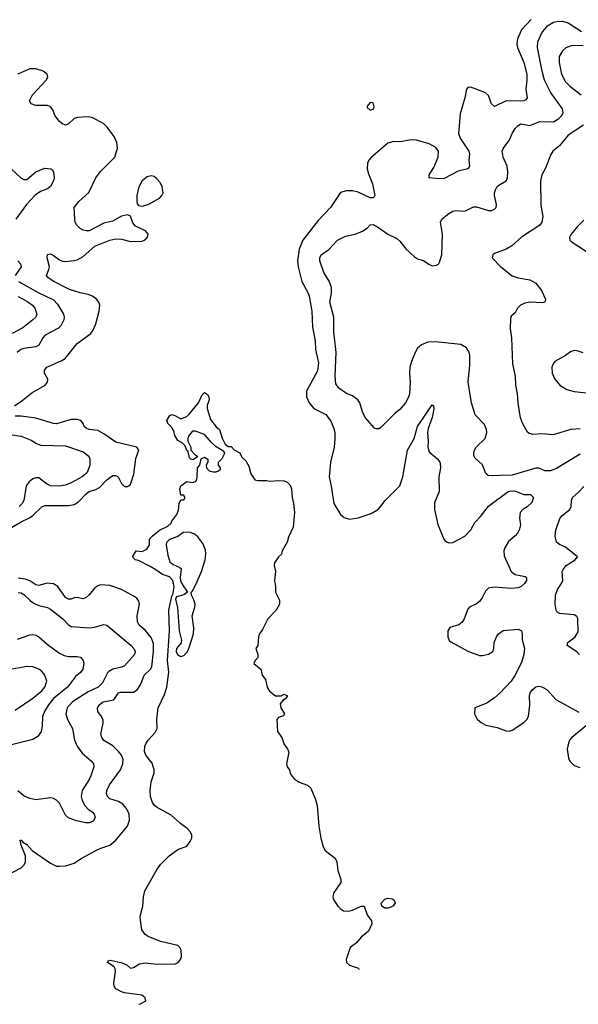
# Model space of a CAD drawing. Header units: inches. Extents: x 1649636 to 1815363, y 506543 to 641975.
# Tile 467 of 656: x 1764521 to 1768298, y 519826 to 526479. Entities that reach past the tile are written whole.
import ezdxf

# ---------------------------------------------------------------- set-up
doc = ezdxf.new("R2010")
doc.units = ezdxf.units.IN
doc.header["$MEASUREMENT"] = 0
doc.layers.add('B7561', color=7, linetype='Continuous')
doc.layers.add('B7562', color=7, linetype='Continuous')

msp = doc.modelspace()

# ---------------------------------------------------------------- linework, layer by layer
at = {"layer": 'B7561', "color": 5, "elevation": 380}
msp.add_lwpolyline([(1765326.3, 519826.4), (1765337.2, 519830), (1765374, 519850), (1765369.6, 519870), (1765347.2, 519887.2), (1765230, 519904.5), (1765209.4, 519910), (1765171.8, 519930), (1765159.7, 519950), (1765157.7, 519970), (1765162.2, 520000)], dxfattribs=at)
at = {"layer": 'B7562', "color": 5}
for points, elevation in [([(1767979.4, 526480.6), (1767914, 526410), (1767887, 526350), (1767883.1, 526310), (1767886.4, 526290), (1767930.1, 526190.1), (1767950.7, 526110), (1767950.8, 526070), (1767941.8, 526010), (1767951.5, 525950), (1767942, 525938), (1767930.1, 525929.9), (1767910, 525927.3), (1767810, 525930.6), (1767730, 525893), (1767710, 525909.4), (1767690, 525967.3), (1767670, 525985.4), (1767570, 526022), (1767550, 526021.2), (1767540.7, 526010), (1767531.6, 525950), (1767497.9, 525842.1), (1767488.4, 525710), (1767499.1, 525679.1), (1767557.3, 525590), (1767562.3, 525570), (1767557, 525530), (1767561.6, 525490), (1767550.7, 525470), (1767484.7, 525455.3), (1767390, 525406.3), (1767357.3, 525402.7), (1767290, 525409.5), (1767288.6, 525430), (1767319.9, 525480.1), (1767350.6, 525550), (1767353.2, 525590), (1767334.8, 525614.8), (1767290, 525639.3), (1767204.7, 525664.7), (1767170, 525666.2), (1767090, 525653.8), (1767050, 525655), (1767010, 525644.4), (1766894.8, 525545.2), (1766881.3, 525530), (1766871.7, 525508.3), (1766870.1, 525470), (1766878.2, 525438.2), (1766905.7, 525370), (1766920.9, 525290), (1766917.6, 525282.4), (1766910, 525275.1), (1766890, 525275), (1766810, 525312.3), (1766770, 525321.8), (1766730, 525321.5), (1766689.3, 525310.7), (1766622.9, 525210), (1766538.4, 525121.6), (1766435.4, 524990), (1766410, 524927.6), (1766399.6, 524850), (1766403.9, 524810), (1766429.4, 524710), (1766471.8, 524631.8), (1766478.7, 524610), (1766495.2, 524510), (1766500.4, 524400.4), (1766518.4, 524310), (1766520.7, 524250), (1766541.2, 524161.2), (1766534.1, 524105.9), (1766459.8, 523970), (1766459.4, 523930), (1766477.4, 523890), (1766510, 523852.9), (1766590, 523811), (1766600.8, 523800.8), (1766625.6, 523765.6), (1766643.3, 523723.3), (1766651.7, 523690), (1766652.4, 523647.6), (1766646.4, 523590), (1766621.5, 523490), (1766614.3, 523390), (1766627.9, 523327.9), (1766644.6, 523210), (1766690, 523134.6), (1766714.3, 523114.3), (1766750, 523103.2), (1766810, 523113), (1766897.2, 523142.8), (1766947.4, 523172.6), (1766992, 523230), (1767090, 523328.9), (1767110.5, 523389.5), (1767142, 523570), (1767187.1, 523650), (1767210.9, 523730), (1767310, 523876), (1767318, 523870), (1767320.7, 523850), (1767310.2, 523790), (1767283.5, 523716.5), (1767278.6, 523690), (1767282.6, 523630), (1767279.7, 523590), (1767290, 523558.4), (1767349, 523509), (1767364.6, 523484.6), (1767365.5, 523450), (1767355.2, 523390), (1767357.3, 523290), (1767325.9, 523214.1), (1767325, 523170), (1767347.7, 523067.7), (1767387.7, 522970), (1767398, 522958), (1767410, 522948), (1767424.9, 522944.9), (1767450, 522947.6), (1767530, 522989.4), (1767570, 523031.4), (1767598.8, 523081.2), (1767637.2, 523122.8), (1767690, 523192.7), (1767823.5, 523290), (1767850, 523295.9), (1767873.9, 523293.9), (1767930, 523270.9), (1767974, 523270), (1767995.5, 523250), (1767983.8, 523216.2), (1767953, 523187), (1767922.8, 523170), (1767905.5, 523150), (1767900.5, 523110), (1767906.2, 523066.2), (1767896.9, 523030), (1767887, 523010), (1767870, 522991.5), (1767825.9, 522954.1), (1767800.3, 522910), (1767794.4, 522890), (1767796.7, 522856.7), (1767843.8, 522750), (1767870.3, 522730.3), (1767937.5, 522717.5), (1767947.7, 522710), (1767946.7, 522690), (1767933.7, 522670), (1767912.4, 522650), (1767890, 522641.1), (1767844, 522636), (1767730, 522644.8), (1767690, 522637.6), (1767670, 522616.9), (1767647.8, 522572.2), (1767630, 522548.2), (1767608.5, 522531.5), (1767562.4, 522510), (1767550, 522496.2), (1767524.9, 522430), (1767512, 522408), (1767490, 522391.1), (1767430, 522371.2), (1767414.9, 522350), (1767416, 522310), (1767425.5, 522285.5), (1767435.3, 522275.3), (1767550, 522211.6), (1767630, 522182), (1767650, 522182.4), (1767690, 522192.7), (1767720.9, 522210), (1767727.3, 522230), (1767729.7, 522270), (1767744.7, 522310), (1767758.4, 522330), (1767790, 522352.4), (1767890, 522361.6), (1767913.4, 522350), (1767919.1, 522330), (1767919.1, 522290), (1767932.8, 522232.8), (1767928.9, 522190), (1767916.4, 522143.6), (1767871.6, 522050), (1767843.6, 522010), (1767769.6, 521930.4), (1767730, 521896.5), (1767678.2, 521861.8), (1767598.8, 521830), (1767594.8, 521790), (1767613.2, 521753.2), (1767641, 521730), (1767672.8, 521712.8), (1767750, 521697), (1767810, 521674), (1767830, 521672), (1767850, 521678), (1767928.6, 521730), (1767949.8, 521750), (1767961.8, 521770), (1767970.8, 521850), (1767966.6, 521910), (1767971.8, 521930), (1767985.1, 521950), (1768010, 521972.2), (1768030, 521975.8), (1768050, 521972.2), (1768070, 521961.3), (1768090, 521948), (1768145.1, 521885.1), (1768300.9, 521800.9)], 420), ([(1768310, 523543.3), (1768150, 523446.2), (1768110, 523430.2), (1768071.1, 523431.1), (1768030, 523447.9), (1768010, 523449.1), (1767850, 523401.6), (1767690, 523398), (1767672.1, 523412.1), (1767650, 523470.5), (1767598.4, 523518.4), (1767592.2, 523532.2), (1767590.4, 523550), (1767594.9, 523570), (1767606, 523590), (1767668.8, 523650), (1767679.6, 523690), (1767676.9, 523710), (1767662.7, 523742.7), (1767600.8, 523810), (1767575.2, 523890), (1767553.8, 524030), (1767564.9, 524144.9), (1767564.6, 524210), (1767559.5, 524230), (1767540.7, 524260.7), (1767504.3, 524284.3), (1767330, 524302.4), (1767280.3, 524299.7), (1767237.3, 524282.7), (1767210, 524258.7), (1767194.4, 524230), (1767169, 524170), (1767158.2, 524130), (1767155.7, 524090), (1767160.3, 524030), (1767155.3, 523950), (1767150, 523928), (1767130, 523890.5), (1767090, 523844.4), (1767059.3, 523820.7), (1766959.3, 523720.7), (1766950, 523713.4), (1766930, 523714), (1766919.1, 523719.1), (1766857.3, 523790), (1766839.3, 523830), (1766820.4, 523890), (1766808, 523910), (1766770, 523938), (1766730, 523953.4), (1766678.8, 523990), (1766657.6, 524017.6), (1766652.9, 524070), (1766661.2, 524230), (1766644.8, 524370), (1766644.2, 524470), (1766618.3, 524570), (1766629, 524631), (1766628.4, 524670), (1766612.5, 524712.5), (1766576.6, 524770), (1766549.5, 524850), (1766550.1, 524870), (1766559.3, 524890), (1766610, 524925.3), (1766670, 524989.9), (1766724.1, 525015.9), (1766789.2, 525030), (1766838.8, 525050), (1766870.4, 525069.6), (1766890, 525091.6), (1766910, 525094.7), (1766940.3, 525080.3), (1767010, 525028.8), (1767070, 524999.6), (1767090, 524981.6), (1767131.2, 524930), (1767190, 524875.6), (1767210, 524863.6), (1767250, 524852.7), (1767286.5, 524826.5), (1767310, 524816.2), (1767339, 524821), (1767352.1, 524827.9), (1767359.6, 524840.4), (1767374.2, 524890), (1767378.7, 525030), (1767364.9, 525110), (1767375.3, 525130), (1767390, 525144.7), (1767423.1, 525170), (1767450, 525184), (1767470, 525189.7), (1767530, 525185.1), (1767590, 525214.7), (1767610, 525213.5), (1767690, 525189.8), (1767710.7, 525190), (1767730, 525198.3), (1767742.6, 525210), (1767744.4, 525230), (1767732, 525290), (1767731.3, 525310), (1767737.8, 525330), (1767749.3, 525350.7), (1767759.9, 525360.1), (1767810, 525389.7), (1767819, 525410), (1767821.3, 525450), (1767817.3, 525490), (1767790.3, 525550), (1767783.7, 525590), (1767791.8, 525610), (1767833.1, 525666.9), (1767849.5, 525710.5), (1767870, 525744.2), (1767890, 525764.7), (1767910, 525775.4), (1767970, 525764.5), (1768038, 525790), (1768130, 525788), (1768166.8, 525810), (1768185, 525830), (1768194.4, 525850), (1768190, 525876), (1768110.2, 525990), (1768069.6, 526069.6), (1768053.5, 526130), (1768022.7, 526290), (1768024, 526330), (1768050.2, 526390), (1768090, 526438), (1768130, 526462.7), (1768150, 526467.4), (1768190, 526467.6), (1768230, 526456.4), (1768319.1, 526399.1)], 440), ([(1768330, 526302.6), (1768256.5, 526303.5), (1768212.4, 526287.6), (1768190, 526268.4), (1768168.6, 526230), (1768168, 526190), (1768183.5, 526110), (1768210, 526059.7), (1768239.7, 526030), (1768316.5, 525970)], 460), ([(1764485.3, 523870), (1764536.3, 523903.7), (1764603.4, 523956.6), (1764692.2, 524010), (1764709.7, 524030), (1764711.1, 524050), (1764688.2, 524090), (1764688.7, 524111.3), (1764705.1, 524130), (1764804.9, 524175.1), (1764827.8, 524190), (1764908.6, 524290), (1765002.2, 524357.8), (1765018.3, 524381.7), (1765035.6, 524424.4), (1765059.2, 524510), (1765062, 524550), (1765055.4, 524570), (1765039.7, 524590), (1765014, 524610), (1764983.1, 524623.1), (1764930, 524633.6), (1764856.6, 524656.6), (1764750.8, 524710), (1764713.7, 524733.7), (1764702.4, 524750), (1764718.7, 524790), (1764721.6, 524810), (1764707.4, 524870), (1764708.6, 524891.4), (1764730, 524896), (1764750, 524886.5), (1764790, 524855.7), (1764810, 524847.3), (1764830, 524844.8), (1764890, 524851.3), (1764910, 524856.1), (1764950, 524877.7), (1765030, 524949.1), (1765130, 524988.9), (1765170, 524998.4), (1765210, 524994.9), (1765270, 524980.5), (1765350, 524982), (1765370, 524990.5), (1765385.6, 525010), (1765389.6, 525030), (1765371.4, 525051.4), (1765302.8, 525082.8), (1765286.6, 525106.6), (1765270.9, 525150.9), (1765250, 525159.7), (1765210, 525151.8), (1765150, 525116.8), (1765090, 525103.1), (1764990, 525052.8), (1764970, 525051.3), (1764950, 525056.3), (1764930, 525067.8), (1764907.8, 525090), (1764896.9, 525110), (1764893.3, 525130), (1764889.5, 525210), (1764920.7, 525250), (1764988.9, 525311.1), (1765036.4, 525410), (1765064.4, 525450), (1765164, 525550), (1765181.3, 525610), (1765178, 525650), (1765159.4, 525690), (1765112.8, 525752.8), (1765090, 525774), (1765015.5, 525815.5), (1764983.3, 525823.3), (1764910, 525818), (1764889.5, 525810.5), (1764850, 525775.4), (1764830, 525766.6), (1764810, 525774), (1764790, 525791.2), (1764761.5, 525830), (1764745.4, 525870), (1764729.8, 525889.8), (1764710, 525898.5), (1764630, 525898), (1764599.3, 525910), (1764587.8, 525930), (1764607.2, 525970), (1764699.3, 526070), (1764710.9, 526090), (1764706.9, 526110), (1764697.7, 526117.7), (1764678.7, 526130), (1764630, 526146.5), (1764590, 526145.8), (1764508, 526110)], 420), ([(1768333.1, 525766.9), (1768230, 525697.7), (1768170, 525626), (1768126, 525590), (1768111.6, 525568.4), (1768073.7, 525470), (1768051.8, 525430), (1768041.5, 525390), (1768044.9, 525224.9), (1768058.7, 525150), (1768050.3, 525110), (1768037.4, 525090), (1767914.4, 525010), (1767847.7, 524950), (1767810, 524928), (1767730, 524899.5), (1767719.1, 524890), (1767716.3, 524870), (1767773.1, 524810), (1767850, 524748.5), (1767890, 524733.8), (1767970, 524720.2), (1768010, 524699.6), (1768047.8, 524650), (1768075.3, 524590), (1768070.7, 524570), (1768054.3, 524565.7), (1767970, 524570.7), (1767937, 524563), (1767907.7, 524550), (1767887.7, 524530), (1767870, 524499), (1767844.1, 524475.9), (1767839.1, 524460.9), (1767838, 524390), (1767846.9, 524330), (1767852.6, 524152.6), (1767871.3, 524070), (1767872.9, 524010), (1767884.6, 523950), (1767887.8, 523890), (1767897.2, 523830), (1767905.4, 523790), (1767920.7, 523750), (1767950, 523699.1), (1767964.4, 523684.4), (1767990, 523678.7), (1768050, 523684), (1768130, 523677), (1768248.8, 523711.2), (1768310, 523717.6)], 460), ([(1764464.1, 525470), (1764530, 525408.5), (1764550, 525399.1), (1764570, 525399.7), (1764630, 525450.9), (1764690, 525474.7), (1764731.6, 525471.6), (1764743.2, 525463.2), (1764749.6, 525449.6), (1764754.3, 525410), (1764749.7, 525390), (1764730, 525352.7), (1764710, 525336.5), (1764662.7, 525317.3), (1764626.3, 525293.7), (1764567.3, 525230), (1764494.7, 525130)], 440), ([(1768335.2, 525124.8), (1768290, 525078.4), (1768248.5, 525030), (1768239.1, 525010), (1768240.7, 524990), (1768250, 524980.7), (1768353.1, 524913.1)], 480), ([(1764508.9, 524850), (1764527, 524830), (1764531.8, 524810), (1764490.9, 524750)], 440), ([(1764514, 524710), (1764650, 524633.5), (1764750, 524585.2), (1764777.3, 524557.3), (1764817.2, 524490), (1764821.8, 524470), (1764820.3, 524450), (1764799.3, 524410), (1764784.4, 524395.6), (1764692.6, 524347.4), (1764678, 524330), (1764650, 524278.9), (1764630, 524268.3), (1764550, 524258.2), (1764529.7, 524250), (1764503.5, 524230)], 440), ([(1764510, 524608.4), (1764570, 524578.1), (1764607.2, 524550), (1764623.2, 524530), (1764636.5, 524490), (1764629.8, 524470), (1764610.8, 524450), (1764542.9, 524397.1), (1764470, 524357.5)], 460), ([(1768330, 524227), (1768290, 524242.4), (1768270, 524244.2), (1768244.7, 524235.3), (1768211.2, 524208.8), (1768139.1, 524170), (1768124.9, 524150), (1768118, 524130), (1768121.6, 524090), (1768138, 524050), (1768173.4, 524010), (1768219.6, 523979.6), (1768270, 523965.7), (1768392.7, 523952.7)], 480), ([(1765162.2, 520000), (1765169.7, 520050), (1765166.9, 520066.9), (1765160.7, 520080.7), (1765115.1, 520110), (1765120.1, 520119.9), (1765136, 520124), (1765213.8, 520106.2), (1765248.5, 520090), (1765270, 520070.4), (1765290, 520074.4), (1765330, 520099), (1765370, 520106.4), (1765430, 520099), (1765570, 520098.3), (1765593.5, 520110), (1765608.9, 520130), (1765615.3, 520150), (1765613.3, 520193.3), (1765604.1, 520210), (1765590, 520222.8), (1765474, 520250), (1765390, 520283.9), (1765370, 520297.9), (1765347.5, 520330), (1765336.2, 520410), (1765336.8, 520430), (1765354, 520490), (1765357.8, 520550), (1765366.4, 520593.6), (1765450, 520739.3), (1765473, 520770), (1765531, 520830), (1765590, 520871.8), (1765650, 520894.8), (1765674.5, 520925.5), (1765684.3, 520950), (1765683.7, 520970), (1765675, 520990), (1765654, 521014), (1765607.1, 521047.1), (1765544.1, 521104.1), (1765450, 521155.3), (1765432.1, 521170), (1765418.2, 521190), (1765405.5, 521230), (1765404.1, 521270), (1765410.6, 521330), (1765429.9, 521390), (1765430.4, 521410), (1765415.5, 521455.5), (1765374.1, 521510), (1765365.1, 521534.9), (1765367.4, 521570), (1765375.9, 521590), (1765390, 521611.6), (1765437.4, 521662.6), (1765449.9, 521690), (1765447.6, 521752.4), (1765457.9, 521830), (1765500.7, 521919.3), (1765515.7, 521970), (1765528.5, 522070), (1765520.8, 522150), (1765533.2, 522350), (1765529.4, 522490), (1765550, 522584.7), (1765558.8, 522601.2), (1765566, 522650), (1765555.4, 522690), (1765534.7, 522714.7), (1765486, 522730), (1765442.5, 522762.5), (1765403.8, 522783.8), (1765324.7, 522824.7), (1765302, 522830), (1765284, 522850), (1765309.1, 522890.9), (1765350, 522886.8), (1765379.6, 522900.4), (1765399, 522930), (1765399, 522970), (1765416, 522990), (1765467, 523030), (1765523.3, 523056.7), (1765544, 523076), (1765549.7, 523090), (1765584.2, 523135.8), (1765594.5, 523165.5), (1765599, 523210), (1765610, 523234), (1765630, 523234), (1765636.4, 523243.6), (1765638, 523250), (1765630, 523266), (1765610, 523266), (1765602.7, 523310), (1765609.3, 523330), (1765650, 523358.8), (1765690, 523351.3), (1765710, 523358), (1765715.5, 523364.5), (1765721.2, 523390), (1765722, 523450), (1765738, 523470), (1765748, 523512), (1765770, 523522), (1765794, 523510), (1765794, 523490), (1765782, 523470), (1765784.7, 523450), (1765802, 523430), (1765830, 523422.8), (1765850, 523424.7), (1765866, 523430), (1765878, 523442), (1765878, 523450), (1765866, 523470), (1765866, 523490), (1765890, 523514), (1765908, 523550), (1765900.4, 523560.4), (1765850, 523593.2), (1765819.7, 523619.7), (1765770, 523676), (1765710, 523698), (1765690, 523698), (1765664.7, 523670), (1765658, 523650), (1765658, 523630), (1765678, 523590), (1765678, 523570), (1765702.8, 523542.8), (1765722, 523530), (1765718, 523522), (1765694.8, 523505.2), (1765678, 523510), (1765670, 523518), (1765660.4, 523560.4), (1765650, 523569), (1765639.1, 523599.1), (1765618.9, 523618.9), (1765590, 523635.4), (1765569.2, 523670), (1765562, 523702), (1765546.2, 523726.2), (1765522.7, 523750), (1765515.3, 523770), (1765536.4, 523803.6), (1765549, 523811), (1765570, 523804.7), (1765610, 523782), (1765650, 523798), (1765670, 523816), (1765729.3, 523890), (1765755.1, 523944.9), (1765770, 523961), (1765790, 523946), (1765799.1, 523930), (1765802, 523910), (1765788.1, 523871.9), (1765788, 523852), (1765810, 523778), (1765848.2, 523728.2), (1765871, 523710), (1765890.6, 523650.6), (1765910, 523611.3), (1765930, 523594), (1765950, 523594), (1765971.6, 523571.6), (1766010, 523551.3), (1766022, 523522), (1766050, 523498), (1766070, 523462), (1766084.7, 523410), (1766110.9, 523370.9), (1766130, 523364.7), (1766190, 523366), (1766210, 523361), (1766273.6, 523366.4), (1766310, 523364), (1766330, 523353.4), (1766350, 523334), (1766359.1, 523310), (1766363, 523250), (1766372.4, 523210), (1766378.4, 523150), (1766370.3, 523050), (1766338.2, 522981.8), (1766330, 522949.2), (1766296, 522890), (1766290, 522868), (1766270, 522848.7), (1766242.8, 522810), (1766241, 522790), (1766250.8, 522750), (1766242.8, 522690), (1766250.7, 522650), (1766251, 522610), (1766276.8, 522556.8), (1766277.3, 522530), (1766254.8, 522490), (1766198.8, 522430), (1766162, 522358), (1766142.8, 522330), (1766134.8, 522310), (1766131.3, 522250), (1766118, 522230), (1766131.3, 522190), (1766132, 522170), (1766112, 522150), (1766104.7, 522130), (1766150.7, 522090.7), (1766161, 522050), (1766182, 522022), (1766193.4, 521970), (1766210, 521942.8), (1766250, 521911.3), (1766288.4, 521911.6), (1766310, 521922), (1766331, 521910), (1766318, 521890), (1766301, 521879), (1766282.8, 521857.2), (1766286, 521830), (1766311.3, 521790), (1766303.6, 521776.4), (1766270, 521764), (1766258.8, 521750), (1766264.4, 521670), (1766292.7, 521630), (1766310, 521581), (1766332.2, 521552.2), (1766340.5, 521530), (1766325.5, 521450), (1766330.4, 521430.4), (1766344, 521410), (1766350, 521384.7), (1766376, 521350), (1766410, 521327.7), (1766466.2, 521306.2), (1766490, 521286), (1766520.9, 521210), (1766531.3, 521170), (1766544.2, 521030), (1766556.9, 520950), (1766572.4, 520890), (1766585.5, 520865.5), (1766653, 520813), (1766665.2, 520790), (1766671.3, 520731.3), (1766691.8, 520670), (1766691.8, 520650), (1766642.3, 520577.7), (1766638.7, 520550), (1766644.2, 520530), (1766672, 520490), (1766690, 520470.4), (1766710, 520458), (1766743.6, 520456.4), (1766770, 520463), (1766829.7, 520490.3), (1766850.3, 520490.3), (1766870, 520430.7), (1766899.3, 520390), (1766901.6, 520370), (1766880, 520320), (1766830, 520281.1), (1766799.1, 520240.9), (1766755.8, 520210), (1766728.5, 520130), (1766730.6, 520110), (1766751, 520090), (1766810.8, 520070), (1766813.6, 520062.5)], 380), ([(1764356, 522984), (1764530, 523085.9), (1764587.3, 523112.7), (1764610.8, 523129.2), (1764670, 523187.2), (1764690, 523196.9), (1764850, 523195.6), (1764890, 523203.2), (1764918.2, 523221.8), (1764970, 523275.5), (1764989.7, 523290), (1765035, 523305), (1765061, 523319), (1765110, 523370.2), (1765150, 523398.5), (1765170, 523399.5), (1765187.7, 523390), (1765210, 523344.9), (1765230, 523323.8), (1765250, 523323.8), (1765270, 523337.3), (1765292.4, 523407.6), (1765306.4, 523513.6), (1765326, 523570), (1765313.2, 523590), (1765170, 523624), (1765090, 523681), (1765050, 523703.1), (1764990.9, 523710.9), (1764970, 523718.7), (1764957.6, 523730), (1764949.6, 523750), (1764933.6, 523770), (1764910, 523778.5), (1764870, 523778.4), (1764770, 523749.3), (1764750, 523751.1), (1764630, 523787.4), (1764530, 523800.5), (1764490, 523799.4)], 420), ([(1764470, 523673.3), (1764530, 523665), (1764597.6, 523637.6), (1764634.7, 523614.7), (1764663.5, 523603.5), (1764830, 523599.2), (1764950, 523558), (1764987.7, 523530), (1764996.2, 523510), (1764996, 523470), (1764982.4, 523430), (1764970, 523412.3), (1764942.4, 523390), (1764870, 523349.5), (1764830, 523333.8), (1764790, 523327.5), (1764728.7, 523330), (1764702.4, 523342.4), (1764650, 523382.4), (1764630, 523383.2), (1764610, 523376.2), (1764584.1, 523355.9), (1764565.8, 523330), (1764548.4, 523230), (1764537, 523210), (1764518, 523190)], 440), ([(1768306.5, 522186.5), (1768288.4, 522208.4), (1768222.8, 522250), (1768227.3, 522270), (1768276.4, 522310), (1768297.7, 522342.3), (1768294.1, 522434.1), (1768287.4, 522447.4), (1768270, 522458.7), (1768170, 522466.5), (1768155.6, 522475.6), (1768147, 522490), (1768140.9, 522530), (1768143.6, 522590), (1768157.3, 522630), (1768184.7, 522670), (1768192.8, 522690), (1768189.2, 522750), (1768195.1, 522764.9), (1768216.1, 522790), (1768277.4, 522830), (1768292, 522850), (1768210, 522914.9), (1768170, 522933.1), (1768150, 522948.7), (1768140.3, 522990), (1768146.7, 523030), (1768172, 523108), (1768188.9, 523130), (1768239.3, 523170), (1768249.4, 523190), (1768251, 523230), (1768257.5, 523250), (1768296.5, 523283.5), (1768334.5, 523325.5)], 440), ([(1764470, 520717.6), (1764531.7, 520748.3), (1764551.6, 520768.4), (1764559.1, 520790), (1764559.1, 520830), (1764530, 520902), (1764524.9, 520935.1), (1764530, 520935.8), (1764542.4, 520922.4), (1764570, 520906.4), (1764605.6, 520865.6), (1764730, 520779.5), (1764770, 520759.5), (1764790, 520759.5), (1764830, 520763.1), (1764890, 520779.3), (1764932.3, 520810), (1765044.5, 520870), (1765075.4, 520884.6), (1765130, 520901), (1765170, 520935.2), (1765250.9, 521030), (1765264.1, 521070), (1765261.6, 521110), (1765242.2, 521150), (1765217.9, 521177.9), (1765190, 521196.1), (1765130, 521214.3), (1765114.3, 521230), (1765108.9, 521250), (1765110.9, 521270), (1765128.9, 521310), (1765201.8, 521410), (1765217.7, 521450), (1765220.2, 521480.2), (1765209.8, 521510), (1765190, 521534.2), (1765150, 521572), (1765090, 521607.7), (1765075.2, 521630), (1765070.6, 521650.6), (1765086.1, 521726.1), (1765085.1, 521745.1), (1765074.2, 521770), (1765050, 521804.5), (1765047.9, 521830), (1765058.9, 521850), (1765084.7, 521870), (1765156.6, 521883.4), (1765189.9, 521930.1), (1765205.6, 521934.4), (1765290, 521936.1), (1765315.6, 521950), (1765340.2, 521990), (1765362, 522050), (1765404.6, 522090), (1765414.2, 522105.8), (1765425.9, 522210), (1765425.1, 522265.1), (1765410, 522304), (1765370, 522353.2), (1765328.9, 522388.9), (1765318.3, 522410), (1765316.1, 522450), (1765330.8, 522530), (1765327.2, 522550), (1765312.8, 522570), (1765299.5, 522579.5), (1765209.6, 522630), (1765130, 522654.9), (1765070, 522659.6), (1765050, 522653.9), (1765030, 522641), (1764990, 522592.5), (1764970, 522575.3), (1764947, 522567), (1764910, 522575.6), (1764890, 522572.8), (1764870, 522563.6), (1764850, 522562.6), (1764830, 522574.7), (1764779, 522650), (1764750, 522667.9), (1764707.4, 522672.6), (1764650, 522655.2), (1764630, 522660.7), (1764590, 522686.7), (1764558.2, 522698.2), (1764510, 522705.1)], 420), ([(1764510, 522609.7), (1764530, 522607.1), (1764550, 522595.6), (1764593.3, 522553.3), (1764616.8, 522536.8), (1764650, 522521.5), (1764710, 522506.8), (1764730, 522495), (1764812.6, 522430), (1764850.6, 522390.6), (1764870, 522379.3), (1764990.2, 522369.8), (1765026.6, 522373.4), (1765090, 522391.6), (1765110, 522387.6), (1765273.7, 522250), (1765292.4, 522230), (1765301.7, 522210), (1765297.7, 522190), (1765230, 522112.3), (1765210, 522103.5), (1765150, 522091.3), (1765124, 522076), (1765114.5, 522065.5), (1765080.7, 521999.3), (1765051.1, 521968.9), (1764982.9, 521937.1), (1764877.8, 521870), (1764842.2, 521830), (1764831.9, 521790), (1764843.1, 521750), (1764878.3, 521690), (1764892.1, 521610), (1764908.8, 521570), (1764943.5, 521523.5), (1765005.7, 521470), (1765021, 521450), (1765022.2, 521430), (1765001, 521370), (1764990, 521344.4), (1764942.2, 521270), (1764935.7, 521230), (1764943, 521203), (1764960.3, 521170), (1764984.6, 521144.6), (1765010, 521126.6), (1765024.4, 521110), (1765031.8, 521088.2), (1765016.8, 521063.2), (1764990, 521051.7), (1764968.2, 521051.8), (1764905.2, 521065.2), (1764850, 521087), (1764830, 521103.8), (1764790, 521185.5), (1764770, 521206.4), (1764750, 521217), (1764730, 521222), (1764630, 521208.7), (1764590, 521216.4), (1764552.1, 521232.1), (1764508.9, 521268.9)], 440), ([(1764505.5, 522294.5), (1764590, 522323.1), (1764610, 522325.4), (1764630, 522321.1), (1764650, 522309.7), (1764718.3, 522250), (1764790, 522199.7), (1764822.5, 522182.5), (1764850, 522175.3), (1764910, 522176), (1764932, 522172), (1764949.6, 522150), (1764953.5, 522130), (1764948.4, 522090), (1764934, 522070), (1764899.2, 522040.8), (1764843.7, 521970), (1764748.5, 521891.5), (1764714.7, 521850), (1764690.6, 521810), (1764676.2, 521770), (1764673.9, 521706.1), (1764666.6, 521670), (1764644.1, 521635.9), (1764610, 521614.6), (1764430, 521570.3)], 460), ([(1764490, 521814.7), (1764610, 521895.3), (1764670, 521944.2), (1764691.4, 521970), (1764704.8, 522010), (1764691.6, 522050), (1764672.9, 522072.9), (1764650, 522091.6), (1764610, 522106.8), (1764570, 522108.2), (1764470, 522090.8)], 480), ([(1768352.2, 521710), (1768253.7, 521630), (1768238.9, 521610), (1768231.5, 521590), (1768223.1, 521550), (1768230.3, 521490.3), (1768240.4, 521470), (1768270, 521440.4), (1768307.4, 521427.4)], 420)]:
    msp.add_lwpolyline(points, dxfattribs=dict(at, elevation=elevation))
for points, elevation in [([(1766890, 525919.3), (1766870, 525895.3), (1766870, 525886), (1766890, 525868.5), (1766910, 525874.8), (1766917.6, 525890), (1766910, 525917.2)], 420), ([(1765410, 525424), (1765382.1, 525417.9), (1765349.2, 525390.8), (1765327.3, 525350), (1765313.5, 525290), (1765312.5, 525252.5), (1765315.1, 525235.1), (1765323.4, 525223.4), (1765350, 525218.5), (1765390, 525229.4), (1765466.7, 525273.3), (1765482.6, 525290), (1765489.9, 525310), (1765483.7, 525350), (1765470, 525378), (1765446.1, 525406.1), (1765430, 525418.2)], 420), ([(1765650, 523017.4), (1765625.8, 523014.2), (1765590, 522986.9), (1765533.4, 522966.6), (1765514.3, 522945.7), (1765510.3, 522930), (1765522, 522862), (1765536.5, 522816.5), (1765557.8, 522797.8), (1765599.9, 522779.9), (1765612.9, 522770), (1765606.5, 522710), (1765609.1, 522689.1), (1765621.6, 522661.6), (1765656, 522610), (1765630, 522593.3), (1765581.3, 522578.7), (1765575.3, 522564.7), (1765588.4, 522508.4), (1765599.4, 522350), (1765614.1, 522285.9), (1765612.4, 522267.6), (1765581.5, 522230), (1765578.5, 522210), (1765587.8, 522190), (1765600.7, 522180.7), (1765610, 522176.1), (1765630, 522183.2), (1765653.6, 522206.4), (1765665, 522230), (1765695, 522330), (1765699.3, 522370), (1765687.6, 522450), (1765705.5, 522510), (1765706.8, 522530), (1765699.2, 522559.2), (1765681.6, 522590), (1765679.3, 522610), (1765690, 522620.7), (1765713.4, 522666.6), (1765749.8, 522750), (1765774.7, 522830), (1765779.7, 522870), (1765776.6, 522896.6), (1765758.7, 522938.7), (1765724.9, 522984.9), (1765703.9, 523003.9), (1765674.7, 523014.7)], 380), ([(1766990, 520476.2), (1766968.4, 520488.4), (1766964.5, 520510), (1766990, 520537.3), (1767010, 520544), (1767039.1, 520539.1), (1767052, 520530), (1767058.8, 520510), (1767042.8, 520490), (1767030, 520483.6), (1767010, 520476.2)], 380)]:
    msp.add_lwpolyline(points, close=True, dxfattribs=dict(at, elevation=elevation))

doc.saveas('drawing.dxf')
